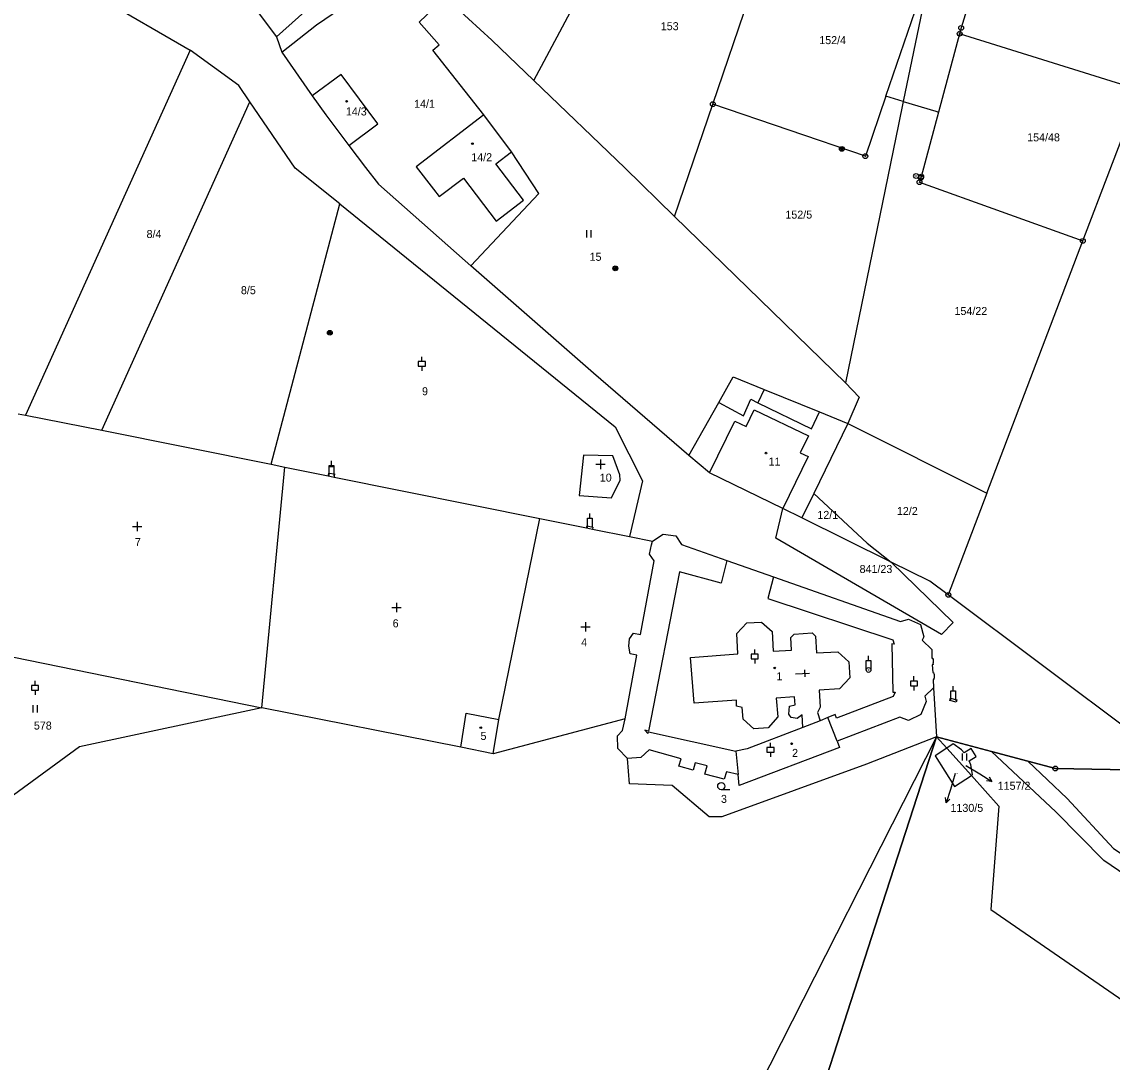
# Model space of a CAD drawing. Extents: x -737240 to -735272, y -1119606 to -1117878.
# Drawn here: x -737068 to -736836.3, y -1119435.6 to -1119214.7 of the extents above; entities that cross this region are included whole.
import ezdxf

# ---------------------------------------------------------------- set-up
doc = ezdxf.new("R2010")
doc.units = 0
for name, color, linetype in [('Level 1', 7, 'Continuous'), ('Level 13', 7, 'Continuous'), ('Level 16', 7, 'Continuous'), ('Level 18', 7, 'Continuous'), ('Level 19', 7, 'Continuous'), ('Level 25', 7, 'Continuous'), ('Level 4', 7, 'Continuous')]:
    doc.layers.add(name, color=color, linetype=linetype)

msp = doc.modelspace()

# ---------------------------------------------------------------- linework, layer by layer
at = {"layer": 'Level 1'}
for p, q in [((-736959.18, -1119227.16), (-736936.96, -1119185.17)), ((-736921.18, -1119232.15), (-736909.08, -1119196.68)), ((-737062.22, -1119203.28), (-737032.21, -1119220.67)), ((-737002.95, -1119208.08), (-737013.9, -1119217.83)), ((-737017.97, -1119212.38), (-737013.9, -1119217.83)), ((-736868.76, -1119217.19), (-736873.24, -1119233.84)), ((-736830.42, -1119229.22), (-736868.76, -1119217.19)), ((-737013.9, -1119217.83), (-737012.78, -1119221.1)), ((-737032.21, -1119220.67), (-737067.19, -1119298.17)), ((-737012.78, -1119221.1), (-737006.27, -1119230.35)), ((-736842.58, -1119261.2), (-736830.42, -1119229.22)), ((-737051, -1119301.42), (-737019.51, -1119231.67)), ((-736880.72, -1119231.56), (-736884.42, -1119230.43)), ((-736929.31, -1119255.98), (-736921.18, -1119232.15)), ((-736963.99, -1119242.25), (-736969.8, -1119234.44)), ((-737015.01, -1119308.64), (-737000.4, -1119253.32)), ((-736929.31, -1119255.98), (-736893.02, -1119291.36)), ((-736862.95, -1119314.77), (-736842.58, -1119261.2)), ((-736910.28, -1119292.76), (-736898.52, -1119297.52)), ((-736926.28, -1119306.74), (-736919.94, -1119295.5)), ((-737068.78, -1119297.89), (-737067.19, -1119298.17)), ((-737067.19, -1119298.17), (-737051, -1119301.42)), ((-736898.52, -1119297.52), (-736892.48, -1119299.96)), ((-736892.48, -1119299.96), (-736899.73, -1119314.84)), ((-736892.48, -1119299.96), (-736862.95, -1119314.77)), ((-737051, -1119301.42), (-737015.01, -1119308.64)), ((-736921.91, -1119310.42), (-736926.28, -1119306.74)), ((-737017, -1119360.33), (-737012.09, -1119309.23)), ((-737015.01, -1119308.64), (-737012.09, -1119309.23)), ((-737012.09, -1119309.23), (-737002.87, -1119311.09)), ((-736906.33, -1119318.04), (-736921.91, -1119310.42)), ((-737002.87, -1119311.09), (-737001.64, -1119311.34)), ((-737001.64, -1119311.34), (-736957.96, -1119320.14)), ((-736899.73, -1119314.84), (-736902.27, -1119320.04)), ((-736862.95, -1119314.77), (-736871.16, -1119336.37)), ((-736902.27, -1119320.04), (-736906.33, -1119318.04)), ((-736966.63, -1119362.83), (-736957.96, -1119320.14)), ((-736957.96, -1119320.14), (-736947.99, -1119322.15)), ((-736883.28, -1119329.39), (-736902.27, -1119320.04)), ((-736947.99, -1119322.15), (-736946.75, -1119322.4)), ((-736946.75, -1119322.4), (-736938.89, -1119323.98)), ((-736938.89, -1119323.98), (-736934, -1119324.97)), ((-736918.22, -1119329.06), (-736908.33, -1119332.53)), ((-736821.33, -1119373.76), (-736871.16, -1119336.37)), ((-737078.65, -1119347.81), (-737017, -1119360.33)), ((-736874.3, -1119356.08), (-736873.66, -1119366.5)), ((-736974.75, -1119368.72), (-737017, -1119360.33)), ((-736939.79, -1119362.71), (-736967.82, -1119370.16)), ((-736967.82, -1119370.16), (-736966.63, -1119362.83)), ((-736898.37, -1119363.1), (-736902.05, -1119364.54)), ((-736896.73, -1119362.41), (-736898.37, -1119363.1)), ((-736894.8, -1119367.44), (-736896.73, -1119362.41)), ((-736873.66, -1119366.5), (-736927.41, -1119472.39)), ((-736873.66, -1119366.5), (-736871.51, -1119368.9)), ((-736873.66, -1119366.5), (-736862.02, -1119369.61)), ((-736967.82, -1119370.16), (-736974.75, -1119368.72)), ((-736916.28, -1119369.58), (-736915.79, -1119374.53)), ((-736866.27, -1119374.73), (-736871.51, -1119368.9)), ((-736862.02, -1119369.61), (-736854.28, -1119371.68))]:
    msp.add_line(p, q, dxfattribs=at)
for points in [[(-736867.3, -1119179.28), (-736873.48, -1119198.27), (-736873.81, -1119198.16), (-736880.72, -1119231.56)], [(-736838.08, -1119189.08), (-736862.16, -1119195.43), (-736868.43, -1119215.96), (-736868.76, -1119217.19)], [(-736884.42, -1119230.43), (-736876.68, -1119207.74), (-736909.08, -1119196.68)], [(-737012.78, -1119221.1), (-737005.4, -1119215.3), (-736993.42, -1119207.09), (-736987.09, -1119201.28), (-736979.03, -1119210.41)], [(-736969.8, -1119234.44), (-736980.64, -1119220.71), (-736979.33, -1119219.56), (-736983.57, -1119214.72), (-736979.03, -1119210.41)], [(-736978.41, -1119209.82), (-736978.06, -1119209.4), (-736968.13, -1119218.58), (-736959.18, -1119227.16)], [(-737019.51, -1119231.67), (-737021.9, -1119228.18), (-737032.21, -1119220.67)], [(-736998.52, -1119240.91), (-736992.36, -1119236.36), (-737000.12, -1119225.83), (-737006.27, -1119230.35)], [(-736959.18, -1119227.16), (-736939.88, -1119245.68), (-736929.31, -1119255.98)], [(-737000.4, -1119253.32), (-737009.9, -1119245.73), (-737019.51, -1119231.67)], [(-737006.27, -1119230.35), (-737003.42, -1119234.39), (-736998.52, -1119240.91)], [(-736884.42, -1119230.43), (-736888.78, -1119243.2), (-736921.18, -1119232.15)], [(-736880.72, -1119231.56), (-736881.73, -1119236.46), (-736893.02, -1119291.36)], [(-736880.72, -1119231.56), (-736873.82, -1119233.66), (-736873.24, -1119233.84)], [(-736873.24, -1119233.84), (-736876.93, -1119247.55), (-736877, -1119247.8), (-736877.27, -1119248.73), (-736842.58, -1119261.2)], [(-736969.8, -1119234.44), (-736984.21, -1119245.43), (-736980.56, -1119250.2), (-736979.34, -1119251.79), (-736974.17, -1119247.85), (-736967.2, -1119257.01), (-736961.4, -1119252.55), (-736967.32, -1119244.79), (-736963.99, -1119242.25)], [(-736998.52, -1119240.91), (-736995, -1119245.6), (-736992.24, -1119249.13), (-736973.81, -1119265.43), (-736972.61, -1119266.49)], [(-736972.61, -1119266.49), (-736958.17, -1119251.09), (-736963.99, -1119242.25)], [(-737000.4, -1119253.32), (-736941.92, -1119300.65), (-736936.16, -1119312.18), (-736938.89, -1119323.98)], [(-736926.28, -1119306.74), (-736946.57, -1119289.27), (-736972.61, -1119266.49)], [(-736919.94, -1119295.5), (-736916.88, -1119290.09), (-736910.28, -1119292.76)], [(-736893.02, -1119291.36), (-736890.13, -1119294.4), (-736892.48, -1119299.96)], [(-736942.42, -1119306.84), (-736948.65, -1119306.67), (-736949.55, -1119315.23), (-736942.74, -1119315.76), (-736940.86, -1119312.01), (-736940.94, -1119310.89), (-736942.42, -1119306.84)], [(-736899.73, -1119314.84), (-736888.42, -1119325.36), (-736883.28, -1119329.39)], [(-736883.28, -1119329.39), (-736870.1, -1119342.22), (-736872.6, -1119344.75), (-736907.77, -1119324.34), (-736906.33, -1119318.04)], [(-736934, -1119324.97), (-736931.72, -1119323.46), (-736929.04, -1119323.81), (-736927.84, -1119325.68), (-736918.22, -1119329.06)], [(-736939.79, -1119362.71), (-736937.32, -1119349.16), (-736938.78, -1119348.92), (-736939.02, -1119347.24), (-736938.91, -1119345.7), (-736938.04, -1119344.51), (-736936.53, -1119344.79), (-736933.66, -1119329.17), (-736934.62, -1119327.74), (-736934.19, -1119325.72), (-736934, -1119324.97)], [(-736871.16, -1119336.37), (-736875.08, -1119333.43), (-736883.28, -1119329.39)], [(-736908.33, -1119332.53), (-736881.32, -1119342.01), (-736879.59, -1119341.5), (-736877.07, -1119342.69), (-736876.35, -1119345.28), (-736876.74, -1119345.98), (-736874.67, -1119347.97), (-736874.68, -1119349.83), (-736874.48, -1119349.82), (-736874.46, -1119350.06), (-736874.37, -1119350.05), (-736874.35, -1119350.81), (-736874.43, -1119350.82), (-736874.4, -1119351.19), (-736874.6, -1119351.23), (-736874.48, -1119352.88), (-736874.29, -1119352.84), (-736874.27, -1119353.24), (-736874.18, -1119353.24), (-736874.15, -1119354.05), (-736874.23, -1119354.06), (-736874.21, -1119354.33), (-736874.4, -1119354.34), (-736874.3, -1119356.08)], [(-736874.3, -1119356.08), (-736876.18, -1119357.85), (-736875.9, -1119359.04), (-736876.97, -1119361.77), (-736879.59, -1119363.03), (-736881.49, -1119362.37), (-736894.8, -1119367.44)], [(-737017, -1119360.33), (-737055.71, -1119368.62), (-737090.68, -1119394.23)], [(-736974.75, -1119368.72), (-736973.62, -1119361.48), (-736966.63, -1119362.83)], [(-736939.34, -1119371.1), (-736941.4, -1119369), (-736941.42, -1119366.29), (-736940.36, -1119365.15), (-736939.79, -1119362.71)], [(-736902.05, -1119364.54), (-736913.92, -1119369.06), (-736916.28, -1119369.58)], [(-736873.66, -1119366.5), (-736888.51, -1119372.33), (-736919.28, -1119383.52), (-736921.94, -1119383.53), (-736929.83, -1119376.88), (-736938.91, -1119376.5), (-736939.34, -1119371.1)], [(-736894.8, -1119367.44), (-736894.29, -1119368.77), (-736915.56, -1119376.88), (-736915.79, -1119374.53)], [(-736910.16, -1119479.31), (-736885.97, -1119404.55), (-736873.66, -1119366.5)], [(-736873.66, -1119366.5), (-736885.97, -1119404.55), (-736910.16, -1119479.31)], [(-736821.33, -1119373.76), (-736848.42, -1119373.24), (-736854.28, -1119371.68), (-736862.02, -1119369.61), (-736873.66, -1119366.5)], [(-736866.27, -1119374.73), (-736866, -1119374.55), (-736866.4, -1119372.45), (-736866.73, -1119371.61), (-736865.26, -1119370.67), (-736866.3, -1119369), (-736867.76, -1119369.91), (-736868.38, -1119369.28), (-736870.15, -1119367.98), (-736871.51, -1119368.9)], [(-736915.79, -1119374.53), (-736918.27, -1119373.92), (-736918.75, -1119375.54), (-736922.89, -1119374.45), (-736922.39, -1119372.7), (-736924.95, -1119372.01), (-736925.38, -1119373.62), (-736928.38, -1119372.76), (-736927.94, -1119371.21), (-736934.68, -1119369.29), (-736936.5, -1119370.93), (-736939.34, -1119371.1)], [(-736871.51, -1119368.9), (-736873.97, -1119370.56), (-736869.82, -1119377.05), (-736866.27, -1119374.73)], [(-736796.47, -1119421.41), (-736815.36, -1119406.47), (-736828.59, -1119399.3), (-736838.12, -1119392.76), (-736848.32, -1119382.43), (-736862.02, -1119369.61)], [(-736854.28, -1119371.68), (-736848.42, -1119373.24), (-736821.33, -1119373.76)], [(-736866.27, -1119374.73), (-736860.43, -1119381.24), (-736862.16, -1119403.16), (-736825.65, -1119428.3), (-736807.93, -1119434.41)]]:
    msp.add_lwpolyline(points, dxfattribs=at)
at = {"layer": 'Level 13'}
msp.add_lwpolyline([(-736821.33, -1119373.76), (-736848.42, -1119373.24), (-736854.28, -1119371.68), (-736862.02, -1119369.61), (-736873.66, -1119366.5), (-736885.97, -1119404.55), (-736910.16, -1119479.31), (-736913.05, -1119484.42), (-736946.02, -1119471.12), (-736983.65, -1119466.42), (-737014.04, -1119467.4), (-737057.31, -1119480.43), (-737089.51, -1119499.2), (-737086.52, -1119503.45), (-737105.92, -1119520.12), (-737136.35, -1119553.97), (-737161.79, -1119566.64), (-737195.3, -1119591.61), (-737216.715, -1119605.245)], dxfattribs=at)
msp.add_lwpolyline([(-736821.33, -1119373.76), (-736848.42, -1119373.24), (-736854.28, -1119371.68), (-736862.02, -1119369.61), (-736873.66, -1119366.5), (-736885.97, -1119404.55), (-736910.16, -1119479.31), (-736913.05, -1119484.42), (-736946.02, -1119471.12), (-736983.65, -1119466.42), (-737014.04, -1119467.4), (-737057.31, -1119480.43), (-737089.51, -1119499.2), (-737086.52, -1119503.45), (-737105.92, -1119520.12), (-737136.35, -1119553.97), (-737161.79, -1119566.64), (-737195.3, -1119591.61), (-737216.715, -1119605.245)], dxfattribs=at)
at = {"layer": 'Level 16'}
for points in [[(-736867.45, -1119372.58), (-736864.44, -1119374.35), (-736861.938, -1119376.006)], [(-736869.72, -1119374.32), (-736870.68, -1119377.68), (-736871.639, -1119380.523)], [(-736862.496, -1119375.037), (-736861.938, -1119376.006), (-736863.048, -1119375.871)], [(-736870.846, -1119379.735), (-736871.639, -1119380.523), (-736871.793, -1119379.415)]]:
    msp.add_lwpolyline(points, dxfattribs=at)
at = {"layer": 'Level 25'}
for p, q in [((-736948.037, -1119258.945), (-736948.037, -1119260.445)), ((-736947.015, -1119260.445), (-736947.015, -1119258.945)), ((-736983, -1119286.81), (-736983, -1119285.81)), ((-736983, -1119287.81), (-736983, -1119288.81)), ((-737002.22, -1119309.08), (-737002.22, -1119308.08)), ((-737002.2, -1119308.92), (-737002.2, -1119307.92)), ((-736945.036, -1119307.64), (-736945.036, -1119309.64)), ((-736946.036, -1119308.64), (-736944.036, -1119308.64)), ((-736947.32, -1119320.09), (-736947.32, -1119319.09)), ((-737044.456, -1119321.85), (-737042.456, -1119321.85)), ((-737043.456, -1119320.85), (-737043.456, -1119322.85)), ((-736988.396, -1119338.04), (-736988.396, -1119340.04)), ((-736989.396, -1119339.04), (-736987.396, -1119339.04)), ((-736948.236, -1119342.16), (-736948.236, -1119344.16)), ((-736949.236, -1119343.16), (-736947.236, -1119343.16)), ((-736912.29, -1119348.95), (-736912.29, -1119347.95)), ((-736888.1, -1119350.32), (-736888.1, -1119349.32)), ((-736912.29, -1119349.95), (-736912.29, -1119350.95)), ((-736903.63, -1119353.11), (-736900.634, -1119352.972)), ((-736901.598, -1119353.767), (-736901.667, -1119352.268)), ((-736878.47, -1119354.66), (-736878.47, -1119353.66)), ((-737065.17, -1119355.6), (-737065.17, -1119354.6)), ((-737065.17, -1119356.6), (-737065.17, -1119357.6)), ((-736878.47, -1119355.66), (-736878.47, -1119356.66)), ((-736870.1, -1119356.78), (-736870.1, -1119355.78)), ((-737065.677, -1119359.825), (-737065.677, -1119361.325)), ((-737064.655, -1119361.325), (-737064.655, -1119359.825)), ((-736908.94, -1119368.78), (-736908.94, -1119367.78)), ((-736908.94, -1119369.78), (-736908.94, -1119370.78)), ((-736868.237, -1119370.065), (-736868.237, -1119371.565)), ((-736867.215, -1119371.565), (-736867.215, -1119370.065)), ((-736917.608, -1119377.74), (-736919.39, -1119377.74))]:
    msp.add_line(p, q, dxfattribs=at)
for points in [[(-736983.75, -1119287.81), (-736982.25, -1119287.81), (-736982.25, -1119286.81), (-736983.75, -1119286.81)], [(-736913.04, -1119349.95), (-736911.54, -1119349.95), (-736911.54, -1119348.95), (-736913.04, -1119348.95)], [(-737065.92, -1119356.6), (-737064.42, -1119356.6), (-737064.42, -1119355.6), (-737065.92, -1119355.6)], [(-736879.22, -1119355.66), (-736877.72, -1119355.66), (-736877.72, -1119354.66), (-736879.22, -1119354.66)], [(-736909.69, -1119369.78), (-736908.19, -1119369.78), (-736908.19, -1119368.78), (-736909.69, -1119368.78)]]:
    msp.add_lwpolyline(points, close=True, dxfattribs=at)
for points in [[(-737002.72, -1119311.08), (-737002.72, -1119309.08), (-737001.72, -1119309.08), (-737001.72, -1119311.08)], [(-737002.7, -1119310.92), (-737002.7, -1119308.92), (-737001.7, -1119308.92), (-737001.7, -1119310.92)], [(-736947.82, -1119322.09), (-736947.82, -1119320.09), (-736946.82, -1119320.09), (-736946.82, -1119322.09)], [(-736888.6, -1119352.32), (-736888.6, -1119350.32), (-736887.6, -1119350.32), (-736887.6, -1119352.32)], [(-736870.6, -1119358.78), (-736870.6, -1119356.78), (-736869.6, -1119356.78), (-736869.6, -1119358.78)]]:
    msp.add_lwpolyline(points, dxfattribs=at)
for radius in [0.5, 0.05]:
    msp.add_circle((-736888.1, -1119352.32), radius, dxfattribs=at)
for centre, major_axis, ratio in [((-736868.43, -1119215.96), (0.516, 0), 0.9848078), ((-736868.76, -1119217.19), (0.516, 0), 0.9848078), ((-736868.76, -1119217.19), (0.0375, 0), 0.9848078), ((-736868.43, -1119215.96), (0.0375, 0), 0.9848078), ((-736998.98, -1119231.55), (0.18, 0), 0.9848078), ((-736921.18, -1119232.15), (0.516, 0), 0.9848078), ((-736921.18, -1119232.15), (0.0375, 0), 0.9848078), ((-736972.26, -1119240.54), (0.18, 0), 0.9848078), ((-736893.78, -1119241.66), (0.516, 0), 0.9848078), ((-736893.78, -1119241.66), (0.309, 0), 0.9848078), ((-736893.78, -1119241.66), (0.155, 0), 0.9848078), ((-736888.78, -1119243.2), (0.516, 0), 0.9848078), ((-736888.78, -1119243.2), (0.0375, 0), 0.9848078), ((-736878.01, -1119247.41), (0.516, 0), 0.9848078), ((-736878.01, -1119247.41), (0.0375, 0), 0.9848078), ((-736877, -1119247.8), (0.516, 0), 0.9848078), ((-736876.93, -1119247.55), (0.516, 0), 0.9848078), ((-736877, -1119247.8), (0.0375, 0), 0.9848078), ((-736876.93, -1119247.55), (0.0375, 0), 0.9848078), ((-736877.27, -1119248.73), (0.516, 0), 0.9848078), ((-736877.27, -1119248.73), (0.0375, 0), 0.9848078), ((-736842.58, -1119261.2), (0.516, 0), 0.9848078), ((-736842.58, -1119261.2), (0.0375, 0), 0.9848078), ((-736941.9, -1119267.02), (0.516, 0), 0.9848078), ((-736941.9, -1119267.02), (0.309, 0), 0.9848078), ((-736941.9, -1119267.02), (0.155, 0), 0.9848078), ((-737002.56, -1119280.7), (0.516, 0), 0.9848078), ((-737002.56, -1119280.7), (0.309, 0), 0.9848078), ((-737002.56, -1119280.7), (0.155, 0), 0.9848078), ((-736909.88, -1119306.26), (0.18, 0), 0.9848078), ((-736871.16, -1119336.37), (0.516, 0), 0.9848078), ((-736871.16, -1119336.37), (0.0375, 0), 0.9848078), ((-736908.04, -1119351.89), (0.18, 0), 0.9848078), ((-736970.49, -1119364.57), (0.18, 0), 0.9848078), ((-736904.44, -1119368), (0.18, 0), 0.9848078), ((-736848.42, -1119373.24), (0.516, 0), 0.9848078), ((-736848.42, -1119373.24), (0.0375, 0), 0.9848078), ((-736919.39, -1119376.984), (0.764, 0), 0.9894236)]:
    msp.add_ellipse(centre, major_axis=major_axis, ratio=ratio, dxfattribs=at)
at = {"layer": 'Level 4'}
msp.add_line((-736910.28, -1119292.76), (-736911.65, -1119295.55), dxfattribs=at)
for points in [[(-736919.94, -1119295.5), (-736914.7, -1119298.33), (-736913.13, -1119294.83), (-736911.65, -1119295.55)], [(-736911.65, -1119295.55), (-736900.2, -1119301.11), (-736898.52, -1119297.52)], [(-736921.91, -1119310.42), (-736916.54, -1119299.45), (-736914.13, -1119300.63), (-736912.39, -1119297.06), (-736900.89, -1119302.58), (-736902.65, -1119306.18), (-736900.9, -1119307.01), (-736906.33, -1119318.04)], [(-737002.87, -1119311.09), (-737002.85, -1119310.95), (-737002.78, -1119310.5), (-737001.54, -1119310.69), (-737001.61, -1119311.14), (-737001.64, -1119311.34)], [(-736947.99, -1119322.15), (-736947.9, -1119321.71), (-736946.66, -1119321.96), (-736946.75, -1119322.4)], [(-736918.22, -1119329.06), (-736919.4, -1119333.91), (-736928.29, -1119331.44), (-736934.87, -1119365.3), (-736935.62, -1119365.08), (-736935.02, -1119365.78), (-736934.83, -1119365.49), (-736916.28, -1119369.58)], [(-736908.33, -1119332.53), (-736909.53, -1119337.12), (-736882.93, -1119345.95), (-736882.69, -1119346.82), (-736883.19, -1119346.78), (-736882.93, -1119357.02), (-736882.43, -1119357.02), (-736882.87, -1119357.94), (-736894.93, -1119362.52), (-736895.23, -1119361.77), (-736896.73, -1119362.41)], [(-736902.05, -1119364.54), (-736902.2, -1119361.87), (-736903.25, -1119362.62), (-736904.52, -1119362.43), (-736905.07, -1119361.69), (-736904.89, -1119360.01), (-736903.73, -1119359.72), (-736903.86, -1119358.02), (-736907.71, -1119358.32), (-736907.4, -1119362.26), (-736909.45, -1119364.63), (-736912.51, -1119364.81), (-736914.76, -1119362.76), (-736914.92, -1119360.29), (-736916.19, -1119360.02), (-736916.17, -1119358.73), (-736925.13, -1119359.35), (-736925.95, -1119349.64), (-736915.85, -1119348.87), (-736916.07, -1119344.6), (-736913.96, -1119342.32), (-736910.88, -1119342.14), (-736908.57, -1119344.12), (-736908.39, -1119348.31), (-736904.46, -1119348.14), (-736904.59, -1119345.39), (-736903.91, -1119344.69), (-736900.05, -1119344.46), (-736899.37, -1119345.11), (-736899.17, -1119348.7), (-736894.6, -1119348.45), (-736892.26, -1119350.62), (-736892.09, -1119353.99), (-736894.28, -1119356.35), (-736898.59, -1119356.6), (-736898.35, -1119360.22), (-736898.93, -1119361.32), (-736898.37, -1119363.1)], [(-736869.48, -1119359.13), (-736870.85, -1119358.77), (-736870.72, -1119358.28), (-736869.35, -1119358.64), (-736869.48, -1119359.13)], [(-736854.28, -1119371.68), (-736845.89, -1119379.63), (-736836.04, -1119390.22), (-736827.33, -1119396), (-736812.73, -1119402.94)]]:
    msp.add_lwpolyline(points, dxfattribs=at)

# ---------------------------------------------------------------- texts
at = {"layer": 'Level 16'}
for s, p in [('1157/2', (-736860.67, -1119377.76)), ('1130/5', (-736870.7, -1119382.45))]:
    msp.add_text(s, height=1.7, dxfattribs=at).set_placement(p)
at = {"layer": 'Level 18'}
for s, height, p in [('153', 1.7, (-736932.24, -1119216.44)), ('152/4', 1.7, (-736898.575, -1119219.4)), ('14/1', 1.7, (-736984.65, -1119232.93)), ('154/48', 1.7, (-736854.41, -1119240.05)), ('152/5', 1.7, (-736905.775, -1119256.46)), ('8/4', 1.7, (-737041.48, -1119260.58)), ('15', 1.7, (-736947.37, -1119265.42)), ('8/5', 1.7, (-737021.44, -1119272.51)), ('154/22', 1.7, (-736869.85, -1119276.93)), ('9', 1.7, (-736982.965, -1119293.97)), ('10', 1.7, (-736945.2, -1119312.32)), ('12/1', 1.7, (-736898.98, -1119320.23)), ('12/2', 1.7, (-736882.08, -1119319.41)), ('7', 1.7, (-737043.955, -1119325.99)), ('841/23', 1.7, (-736890.01, -1119331.72)), ('6', 1.7, (-736989.205, -1119343.26)), ('4', 1.7, (-736949.155, -1119347.28)), ('578', 1.7, (-737065.425, -1119364.97)), ('1157/2', 0.1, (-736867.3, -1119372.58)), ('1130/5', 0.1, (-736869.57, -1119374.32)), ('3', 1.7, (-736919.46, -1119380.55))]:
    msp.add_text(s, height=height, dxfattribs=at).set_placement(p)
at = {"layer": 'Level 19'}
for s, p in [('14/3', (-736999.14, -1119234.55)), ('14/2', (-736972.5, -1119244.27)), ('11', (-736909.345, -1119308.9)), ('1', (-736907.68, -1119354.5)), ('5', (-736970.54, -1119367.18)), ('2', (-736904.35, -1119370.78))]:
    msp.add_text(s, height=1.7, dxfattribs=at).set_placement(p)

doc.saveas('drawing.dxf')
